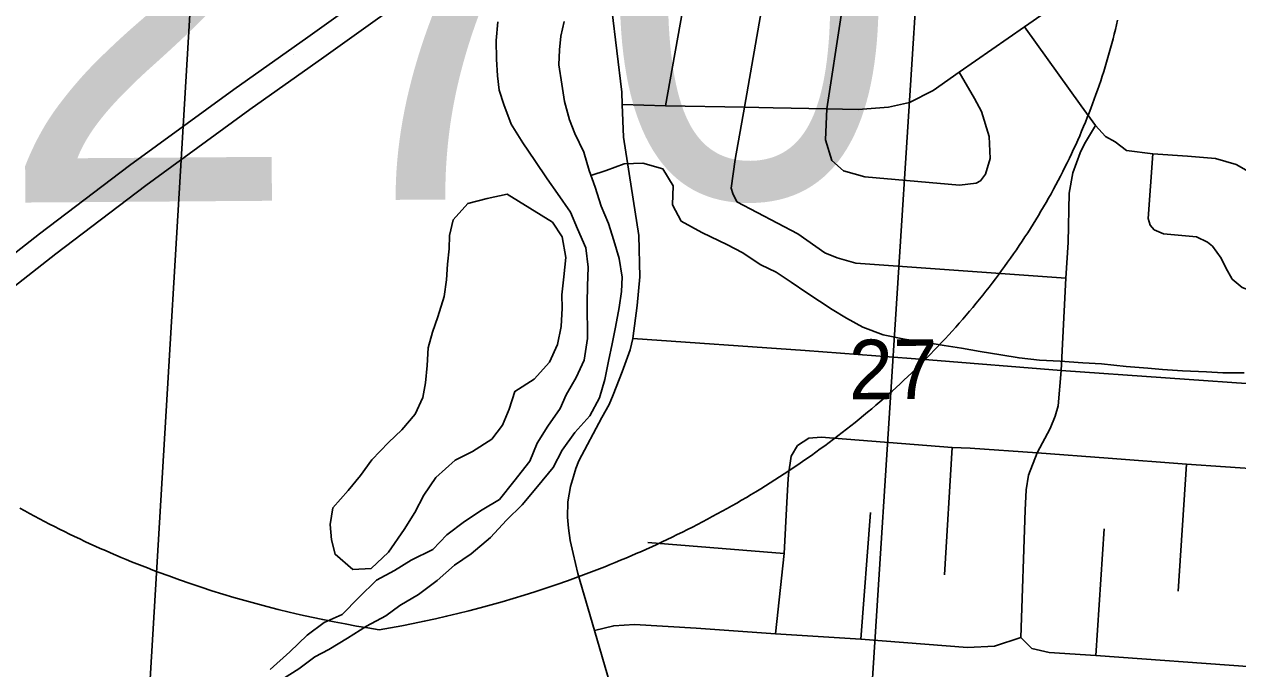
# Model space of a CAD drawing. Extents: x 114604 to 551442, y 316898 to 567001.
# Drawn here: x 241915 to 246412, y 371163 to 373554 of the extents above; entities that cross this region are included whole.
import ezdxf

# ---------------------------------------------------------------- set-up
doc = ezdxf.new("R2010")
doc.units = 0
for name, color, linetype in [('DV_X_County_Line', 7, 'Continuous'), ('GE_P_Alignment', 7, 'Continuous'), ('GE_P_Alignment_100_Cardinal_Points', 7, 'Continuous'), ('GE_P_Alignment_500_Bearings', 7, 'Continuous'), ('GE_P_Alignment_500_Stations', 7, 'Continuous'), ('MT_X_Edge_Line', 7, 'Continuous'), ('PM_P_Cells', 7, 'Continuous'), ('PM_X_Stop_Line', 7, 'Continuous'), ('PV_X_Curb', 7, 'Continuous'), ('SN_P_Signs', 7, 'Continuous')]:
    doc.layers.add(name, color=color, linetype=linetype)

msp = doc.modelspace()

# ---------------------------------------------------------------- linework, layer by layer
at = {"layer": 'DV_X_County_Line'}
for points in [[(243670.2, 373562), (243664.5, 373493.9), (243664.9, 373423.7), (243669.2, 373361.7), (243675.5, 373309.6), (243691.8, 373255.6), (243720.1, 373183.6), (243762.5, 373113.7), (243806.8, 373047.9), (243853.1, 372980), (243891.3, 372926.2), (243939.6, 372856.3), (243965.9, 372794.3), (243996.2, 372724.4), (244004.6, 372652.3), (244003, 372582.2), (244001.3, 372522.1), (244002.1, 372387.8), (243990.5, 372307.6), (243960.9, 372243.4), (243923.3, 372179), (243901.6, 372128.8), (243856, 372062.4), (243816.4, 372000.1), (243788.8, 371933.8), (243729.3, 371857.3), (243675.7, 371790.9), (243612, 371752.5), (243546.3, 371710), (243480.7, 371659.6), (243429, 371605.2), (243349.3, 371566.6), (243287.6, 371528.2), (243219.9, 371491.8), (243154.3, 371427.3), (243092.7, 371364.8), (243027, 371334.4), (242963.3, 371287.9), (242899.7, 371225.5), (242826.2, 371160.9)], [(243915.8, 373563.4), (243904.1, 373509.3), (243898.4, 373459.2), (243896.7, 373403), (243907.1, 373331), (243917.4, 373266.9), (243935.8, 373198.9), (243956, 373148.9), (243988.4, 373079), (244008.7, 373011), (244031, 372949), (244053.3, 372879), (244079.7, 372815), (244100, 372751), (244120.3, 372685), (244130.7, 372615), (244128.9, 372562.9), (244119.3, 372502.7), (244105.7, 372430.5), (244094, 372368.3), (244080.4, 372304.1), (244066.8, 372235.9), (244047.2, 372167.7), (244011.6, 372101.4), (243956, 372039), (243908.4, 371974.6), (243874.8, 371910.3), (243817.3, 371839.8), (243759.7, 371771.4), (243702.1, 371714.9), (243642.5, 371650.5), (243570.9, 371590), (243509.2, 371547.5), (243445.6, 371491.1), (243376, 371438.6), (243306.3, 371398.1), (243254.5, 371359.7), (243182.9, 371321.3), (243113.2, 371276.8), (243043.5, 371234.3), (242991.7, 371208), (242932, 371163.5), (242866.3, 371121.1)]]:
    msp.add_lwpolyline(points, dxfattribs=at)
at = {"layer": 'GE_P_Alignment'}
for points in [[(243230.4, 371307.9), (243272.2, 371315.2), (243314, 371323), (243355.7, 371331.2), (243397.3, 371339.8), (243438.9, 371348.8), (243480.3, 371358.3), (243521.7, 371368.1), (243562.9, 371378.4), (243604.1, 371389.1), (243645.1, 371400.2), (243686, 371411.7), (243726.7, 371423.6), (243767.3, 371436), (243807.8, 371448.7), (243848, 371461.9), (243888.2, 371475.5), (243928.1, 371489.5), (243967.9, 371503.9), (244007.5, 371518.7), (244046.8, 371533.9), (244066.5, 371541.6), (244086, 371549.5), (244105.5, 371557.4), (244125, 371565.5), (244144.4, 371573.7), (244163.7, 371581.9), (244183, 371590.3), (244202.3, 371598.7), (244221.4, 371607.3), (244240.6, 371615.9), (244259.6, 371624.7), (244278.6, 371633.5), (244297.5, 371642.5), (244316.4, 371651.5), (244335.2, 371660.7), (244354, 371669.9), (244372.6, 371679.2), (244391.3, 371688.7), (244409.8, 371698.2), (244428.3, 371707.8), (244446.7, 371717.5), (244465, 371727.4), (244483.3, 371737.3), (244501.5, 371747.3), (244519.6, 371757.4), (244537.6, 371767.6), (244555.6, 371777.8), (244573.5, 371788.2), (244591.3, 371798.7), (244609.1, 371809.3), (244626.7, 371819.9), (244644.3, 371830.7), (244661.8, 371841.5), (244679.3, 371852.4), (244696.6, 371863.4), (244713.9, 371874.5), (244731, 371885.7), (244748.1, 371897), (244765.2, 371908.4), (244782.1, 371919.9), (244798.9, 371931.4), (244815.7, 371943.1), (244832.3, 371954.8), (244848.9, 371966.6), (244865.4, 371978.5), (244881.8, 371990.5), (244898.1, 372002.5), (244914.3, 372014.7), (244930.4, 372026.9), (244946.5, 372039.2), (244962.4, 372051.6), (244978.3, 372064.1), (244994, 372076.7), (245009.6, 372089.3), (245025.2, 372102), (245040.6, 372114.9), (245056, 372127.7), (245071.3, 372140.7), (245086.4, 372153.7), (245101.5, 372166.9), (245116.4, 372180.1), (245131.3, 372193.3), (245146, 372206.7), (245160.7, 372220.1), (245175.2, 372233.6), (245189.6, 372247.2), (245204, 372260.9), (245218.2, 372274.6), (245232.3, 372288.4), (245246.3, 372302.3), (245260.2, 372316.2), (245274, 372330.2), (245287.7, 372344.3), (245301.2, 372358.4), (245314.7, 372372.7), (245328, 372387), (245341.3, 372401.3), (245354.4, 372415.7), (245367.4, 372430.2), (245380.3, 372444.8), (245393.1, 372459.4), (245405.7, 372474.1), (245418.3, 372488.9), (245430.7, 372503.7), (245443, 372518.6), (245455.2, 372533.5), (245467.3, 372548.5), (245479.3, 372563.6), (245491.1, 372578.7), (245502.8, 372593.9), (245514.4, 372609.1), (245525.9, 372624.4), (245537.2, 372639.8), (245548.5, 372655.2), (245559.6, 372670.6), (245570.6, 372686.2), (245581.5, 372701.7), (245592.2, 372717.4), (245602.8, 372733.1), (245613.3, 372748.8), (245623.7, 372764.6), (245633.9, 372780.4), (245644, 372796.3), (245654, 372812.2), (245663.9, 372828.2), (245673.6, 372844.3), (245683.2, 372860.3), (245692.7, 372876.5), (245702.1, 372892.7), (245711.3, 372908.9), (245720.4, 372925.1), (245729.4, 372941.4), (245738.2, 372957.8), (245746.9, 372974.2), (245755.5, 372990.6), (245763.9, 373007.1), (245772.2, 373023.6), (245780.4, 373040.2), (245788.4, 373056.7), (245796.4, 373073.4), (245804.1, 373090), (245811.8, 373106.7), (245819.3, 373123.5), (245826.7, 373140.2), (245833.9, 373157.1), (245841.1, 373173.9), (245848, 373190.8), (245854.9, 373207.7), (245861.6, 373224.6), (245868.2, 373241.5), (245874.6, 373258.5), (245880.9, 373275.6), (245887.1, 373292.6), (245893.1, 373309.7), (245899, 373326.8), (245904.8, 373343.9), (245910.4, 373361), (245915.9, 373378.2), (245921.3, 373395.4), (245926.5, 373412.6), (245931.6, 373429.8), (245936.5, 373447.1), (245941.3, 373464.4), (245946, 373481.7), (245950.5, 373499), (245954.9, 373516.3), (245959.2, 373533.7), (245963.3, 373551), (245967.3, 373568.4)], [(241898.4, 371758.6), (241916.6, 371748.6), (241934.8, 371738.7), (241953, 371728.8), (241971.4, 371719.1), (241989.8, 371709.5), (242008.2, 371699.9), (242026.8, 371690.5), (242045.4, 371681.1), (242064.1, 371671.8), (242082.8, 371662.7), (242101.6, 371653.6), (242120.5, 371644.6), (242139.4, 371635.8), (242158.4, 371627), (242177.5, 371618.3), (242196.6, 371609.8), (242215.8, 371601.3), (242235, 371592.9), (242254.3, 371584.6), (242273.7, 371576.5), (242293.1, 371568.4), (242312.6, 371560.4), (242332.1, 371552.5), (242351.6, 371544.8), (242371.3, 371537.1), (242390.9, 371529.5), (242410.7, 371522), (242450.3, 371507.4), (242490.1, 371493.2), (242530, 371479.4), (242570.2, 371465.9), (242610.5, 371452.9), (242651, 371440.4), (242691.6, 371428.2), (242732.4, 371416.4), (242773.3, 371405.1), (242814.3, 371394.2), (242855.5, 371383.7), (242896.8, 371373.6), (242938.2, 371363.9), (242979.7, 371354.6), (243021.3, 371345.8), (243062.9, 371337.4), (243104.7, 371329.4), (243146.5, 371321.8), (243188.4, 371314.6), (243230.4, 371307.9)]]:
    msp.add_lwpolyline(points, dxfattribs=at)
at = {"layer": 'GE_P_Alignment_100_Cardinal_Points'}
for p, q in [((245326, 371511.8), (245354.3, 371983.8)), ((246191.8, 371451.2), (246222, 371922.3)), ((245015.2, 371272.9), (245051.6, 371743.3)), ((245886.5, 371212.2), (245917.4, 371682.7)), ((244226.3, 371631.2), (244731.1, 371590.8))]:
    msp.add_line(p, q, dxfattribs=at)
for points in [[(244291.5, 373251.3), (244426.8, 374003), (244441.4, 374046.9), (244508.2, 374122.2), (244675.4, 374244.2), (244709.4, 374249.8), (244731.3, 374245.5), (244763.3, 374247.1)], [(244890, 373240.2), (244942.5, 373585.7), (244989.9, 373864), (244988.7, 373925.5), (244901.7, 374055.2), (244763.3, 374247.1)], [(244130.9, 373255.4), (244291.5, 373251.3), (244584.3, 373246), (244690.5, 373244), (244890, 373240.2), (245005.8, 373237.9), (245117.7, 373246.4), (245195.7, 373263.5), (245284.1, 373308.4), (245380.1, 373375.5), (245621.8, 373543.4), (246238.8, 373973.1), (246462.5, 374094.8)], [(244540.7, 372925.4), (244535, 372945.5), (244550.3, 373051.5), (244584.3, 373246), (244688.2, 373841.3), (244700.8, 373889.2), (244729.3, 373928.9), (244901.7, 374055.2)], [(245621.8, 373543.4), (245832.3, 373251.1), (245885.2, 373178.2), (245922.6, 373137.7), (245958.3, 373117.1), (246000.1, 373084.9), (246098.2, 373073.4), (246226.8, 373064.8), (246330.2, 373056), (246406.7, 373034), (246489.6, 372986)], [(245459.5, 372973.4), (245477.7, 372997.2), (245494.4, 373055.1), (245491.5, 373137.3), (245462.8, 373229.9), (245437.4, 373278.3), (245380.1, 373375.5)], [(244890, 373240.2), (244884.6, 373125.3), (244907.6, 373048.8), (244951, 373010.2), (245030.5, 372987.1), (245381.4, 372956.4), (245443.4, 372963.6), (245459.5, 372973.4)], [(245608.5, 371278.8), (245624.3, 371751.3), (245628.9, 371826.9), (245637, 371881), (245669.6, 371963.5), (245717.6, 372054.1), (245735.7, 372100.2), (245747.4, 372138.5), (245758.5, 372269.7), (245775.2, 372611.9), (245783.8, 372743.9), (245788.2, 372927), (245801.1, 373003), (245828, 373076.8), (245844.5, 373110.6), (245885.2, 373178.2)], [(246102.9, 372791.3), (246088, 372808.6), (246080.9, 372832.8), (246098.2, 373073.4)], [(244540.7, 372925.4), (244556.3, 372895.1), (244782.6, 372776.6), (244882, 372706.1), (244928.2, 372687.3), (244996.9, 372667.9), (245775.2, 372611.9)], [(246102.9, 372791.3), (246137.7, 372776), (246260.2, 372764.7), (246300.3, 372745.9), (246319.5, 372730.4), (246351.1, 372686.4), (246367.8, 372650), (246391.6, 372608.5), (246429.1, 372576.7), (246472.6, 372561.3), (247429.8, 372492.8)], [(244170.3, 372388.5), (244809.1, 372343.6), (245267.8, 372308.7), (245758.5, 372269.7), (246531.6, 372214.5), (247310.7, 372161.1), (247663.3, 372139.4), (247970.8, 372119), (248580.5, 372080), (248923.6, 372057.3)], [(244780.4, 371991.8), (244822.8, 372018.1), (244868.8, 372021.9), (245354.3, 371983.8), (245420.3, 371980.8), (245669.6, 371963.5), (245932.8, 371944.5), (246222, 371922.3), (246512.1, 371902.7)], [(244699.8, 371292.6), (244731.1, 371590.8), (244741.2, 371780.5), (244745, 371847.4), (244747.4, 371883.9), (244757.7, 371951.7), (244780.4, 371991.8)], [(244028.8, 371305.7), (244099.9, 371322.7), (244176.3, 371327.6), (244405.6, 371313.7), (244699.8, 371292.6), (245015.2, 371272.9), (245410.4, 371242.2), (245510.8, 371247), (245608.5, 371278.8)], [(245608.5, 371278.8), (245649.6, 371238.3), (245713.4, 371224), (245886.5, 371212.2), (246466.5, 371170.7)]]:
    msp.add_lwpolyline(points, dxfattribs=at)
at = {"layer": 'GE_P_Alignment_500_Bearings'}
msp.add_lwpolyline([(244104.5, 371041.5), (244028.8, 371305.7), (243966.6, 371516.2), (243949.5, 371590.8), (243938.7, 371639.3), (243931.5, 371685.3), (243927.7, 371725.2), (243929.9, 371782.5), (243939.9, 371839), (243950, 371876.4), (243959.4, 371906), (243970.5, 371934.7), (244056.1, 372095.1), (244082.7, 372143), (244098.1, 372178.7), (244131.3, 372264), (244160.2, 372346.7), (244170.3, 372388.5), (244186.8, 372510.1), (244196.9, 372617), (244192.3, 372769.7), (244135.5, 373135.4), (244130.9, 373255.4), (244129.1, 373301.9), (244055, 373916.3)], dxfattribs=at)
at = {"layer": 'GE_P_Alignment_500_Stations'}
for points in [[(246117.2, 375672.5), (245318.9, 375077.3), (244953.6, 374811.7), (244649.5, 374594.1), (244345, 374377.6), (244083.5, 374191.7), (244030.8, 374154), (243699.1, 373916.9), (243435.9, 373725.5), (243025.7, 373431), (242751.3, 373237.3), (242364.9, 372955.4), (242031.5, 372702.7), (241656.1, 372407.4)], [(244591.6, 374676.4), (244284.9, 374451.7), (244023.5, 374265.8), (243639.1, 373991), (243375.9, 373799.6), (242965.7, 373505.1), (242691.3, 373311.4), (242304.8, 373029.5), (241971.5, 372776.9), (241596, 372481.5), (241059.5, 372038.9), (240587.7, 371625.3), (240185.3, 371253.9), (239811.9, 370901.7), (239697.5, 370792.7)]]:
    msp.add_lwpolyline(points, dxfattribs=at)
at = {"layer": 'MT_X_Edge_Line'}
for points in [[(243704.6, 372923.1), (243630.8, 372906.9), (243558.9, 372888.8), (243505, 372828.6), (243491.1, 372770.5), (243489.2, 372720.4), (243483.3, 372664.3), (243479.3, 372606.2), (243471.4, 372544), (243447.5, 372467.9), (243427.6, 372411.7), (243411.7, 372353.6), (243407.8, 372287.4), (243401.9, 372223.3), (243391.9, 372169.2), (243364.1, 372107), (243314.2, 372048.9), (243264.3, 372002.7), (243202.5, 371938.5), (243160.6, 371880.3), (243114.8, 371824.2), (243058.9, 371760), (243049, 371697.9), (243053.1, 371641.8), (243067.1, 371587.7), (243133.1, 371531.6), (243200.9, 371535.7), (243264.8, 371595.9), (243322.6, 371680.1), (243362.5, 371742.3), (243396.3, 371806.5), (243440.2, 371872.7), (243512, 371936.9), (243575.9, 371969), (243647.7, 372015.2), (243687.6, 372067.3), (243711.5, 372125.5), (243733.3, 372191.6), (243805.2, 372237.8), (243861, 372300), (243890.9, 372366.1), (243904.8, 372432.3), (243908.7, 372500.4), (243906.7, 372550.5), (243914.6, 372616.7), (243922.5, 372688.8), (243908.4, 372765), (243872.4, 372819)], [(243872.4, 372819), (243704.6, 372923.1)]]:
    msp.add_lwpolyline(points, dxfattribs=at)
at = {"layer": 'PM_P_Cells'}
msp.add_lwpolyline([(244015.1, 372993.2), (244071.9, 373011.7), (244137.8, 373035.8), (244207.7, 373037.9), (244281.6, 373017.9), (244319.6, 372953.8), (244317.6, 372883.7), (244349.7, 372823.6), (244425.6, 372781.6), (244521.5, 372735.6), (244575.4, 372707.6), (244645.3, 372661.6), (244701.3, 372633.6), (244757.2, 372597.6), (244815.2, 372557.6), (244909.1, 372495.6), (244963, 372463.6), (245023, 372429.6), (245098.9, 372401.6), (245176.8, 372385.7), (245264.6, 372371.8), (245324.6, 372361.8), (245388.5, 372351.9), (245458.4, 372339.9), (245534.3, 372328), (245602.2, 372316), (245678, 372308.1), (245753.9, 372304.2), (245837.8, 372298.3), (245907.7, 372294.4), (245999.5, 372284.4), (246079.4, 372278.5), (246133.3, 372272.6), (246207.2, 372268.6), (246297.1, 372264.7), (246357, 372260.8), (246436.9, 372260.9)], dxfattribs=at)
at = {"layer": 'SN_P_Signs'}
for points in [[(239971.4, 375395), (242624.4, 375205.9), (242304.8, 369841.8), (239636.9, 370036.2)], [(242624.4, 375205.9), (245308.4, 375027.2), (244964.1, 369640.7), (242304.8, 369841.8)], [(245308.4, 375027.2), (247982.7, 374824.2), (247615.2, 369437.9), (244964.1, 369640.7)]]:
    msp.add_lwpolyline(points, close=True, dxfattribs=at)

# ---------------------------------------------------------------- texts
at = {"layer": 'GE_P_Alignment'}
msp.add_text('270', height=1500.1, rotation=0.4145, dxfattribs=at).set_placement((241818.2, 372891.6))
at = {"layer": 'PM_X_Stop_Line'}
msp.add_text('270', height=1, rotation=0.4145, dxfattribs=at).set_placement((242909.3, 373442))
at = {"layer": 'PV_X_Curb'}
msp.add_text('27', height=221.02, rotation=0.4145, dxfattribs=at).set_placement((244971.3, 372162.1))

doc.saveas('drawing.dxf')
